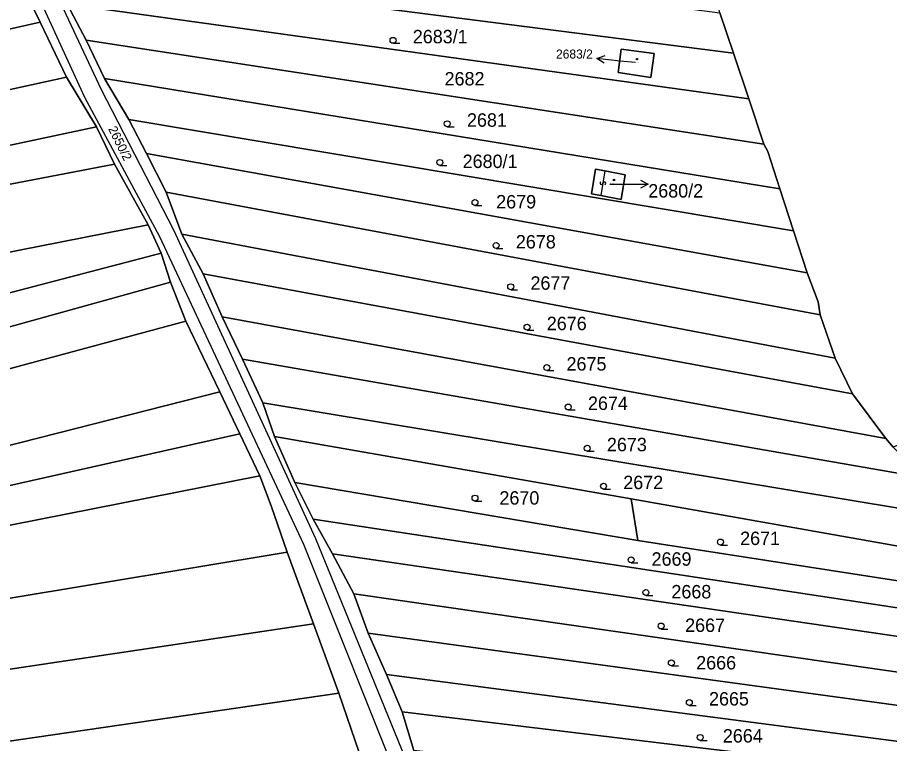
# Model space of a CAD drawing. Extents: x -596024 to -594475, y -1163820 to -1161957.
# Drawn here: x -595677.9 to -595567.4, y -1163306.5 to -1163214.5 of the extents above; entities that cross this region are included whole.
import ezdxf

# ---------------------------------------------------------------- set-up
doc = ezdxf.new("R2010")
doc.units = 0
for name, color, linetype in [('Level 1', 7, 'Continuous'), ('Level 13', 7, 'Continuous'), ('Level 3', 7, 'Continuous'), ('Level 4', 7, 'Continuous'), ('Level 5', 7, 'Continuous'), ('Level 57', 7, 'Continuous'), ('Level 60', 7, 'Continuous')]:
    doc.layers.add(name, color=color, linetype=linetype)

msp = doc.modelspace()

# ---------------------------------------------------------------- linework, layer by layer
at = {"layer": 'Level 1'}
for points in [[(-595675.06, -1163215.07), (-595678.46, -1163208.15)], [(-595587.19, -1163218.99), (-595673.91, -1163207.9)], [(-595669.24, -1163217.36), (-595671.63, -1163212.8)], [(-595671.63, -1163212.8), (-595585.26, -1163224.77)], [(-595587.19, -1163218.99), (-595588.93, -1163213.88)], [(-595675.06, -1163215.07), (-595742.82, -1163230.33), (-595776.16, -1163236.05), (-595801.34, -1163238.84), (-595828.3, -1163237.91), (-595878.95, -1163232.89), (-595915.65, -1163229.59)], [(-595671.73, -1163222.03), (-595675.06, -1163215.07)], [(-595666.92, -1163222.22), (-595669.24, -1163217.36)], [(-595583.38, -1163230.54), (-595669.24, -1163217.36)], [(-595597.67, -1163222.09), (-595597.28, -1163219.06), (-595601.44, -1163218.48), (-595601.82, -1163221.45), (-595597.67, -1163222.09)], [(-595585.26, -1163224.77), (-595587.19, -1163218.99)], [(-595671.73, -1163222.03), (-595742.2, -1163237.47), (-595749.33, -1163238.47)], [(-595667.91, -1163228.35), (-595671.73, -1163222.03)], [(-595663.83, -1163227.41), (-595666.92, -1163222.22)], [(-595666.92, -1163222.22), (-595581.35, -1163236.18)], [(-595583.38, -1163230.54), (-595585.26, -1163224.77)], [(-595661.6, -1163231.72), (-595663.83, -1163227.41)], [(-595579.6, -1163241.5), (-595663.83, -1163227.41)], [(-595667.91, -1163228.35), (-595741.65, -1163244.01), (-595747.69, -1163244.89)], [(-595665.63, -1163233.08), (-595667.91, -1163228.35)], [(-595581.35, -1163236.18), (-595582.85, -1163231.46), (-595583.38, -1163230.54)], [(-595659.11, -1163236.59), (-595661.6, -1163231.72)], [(-595661.6, -1163231.72), (-595577.89, -1163246.83)], [(-595923.01, -1163248.12), (-595826.47, -1163255.26), (-595799.73, -1163254.93), (-595774.4, -1163253.15), (-595741.25, -1163247.54), (-595665.63, -1163233.08)], [(-595665.63, -1163233.08), (-595661.36, -1163240.73)], [(-595603.5, -1163233.92), (-595604.68, -1163233.69), (-595605.2, -1163236.81), (-595604.02, -1163237.04)], [(-595604.02, -1163237.04), (-595601.45, -1163237.54), (-595600.93, -1163234.42), (-595603.5, -1163233.92)], [(-595657.13, -1163241.93), (-595659.11, -1163236.59)], [(-595576.23, -1163252.16), (-595659.11, -1163236.59)], [(-595579.6, -1163241.5), (-595581.35, -1163236.18)], [(-595661.36, -1163240.73), (-595740.36, -1163256.28), (-595773.23, -1163261.51), (-595825.25, -1163264.65), (-595922.67, -1163258.81)], [(-595659.73, -1163244.35), (-595661.36, -1163240.73)], [(-595577.89, -1163246.83), (-595579.6, -1163241.5)], [(-595654.41, -1163246.96), (-595657.13, -1163241.93)], [(-595657.13, -1163241.93), (-595574.34, -1163257.62)], [(-595922.67, -1163265.17), (-595824.85, -1163269.71), (-595772.83, -1163266.06), (-595739.93, -1163261.11), (-595695.6, -1163253.73), (-595659.73, -1163244.35)], [(-595659.73, -1163244.35), (-595658.54, -1163248.02)], [(-595652, -1163252.4), (-595654.41, -1163246.96)], [(-595654.41, -1163246.96), (-595572.12, -1163262.14)], [(-595576.23, -1163252.16), (-595576.47, -1163250.5), (-595577.89, -1163246.83)], [(-595658.54, -1163248.02), (-595695.09, -1163258.13), (-595739.48, -1163265.3), (-595772.41, -1163270.66), (-595777.58, -1163271.05)], [(-595656.6, -1163252.96), (-595658.54, -1163248.02)], [(-595649.43, -1163257.78), (-595652, -1163252.4)], [(-595567.89, -1163267.83), (-595652, -1163252.4)], [(-595574.34, -1163257.62), (-595576.23, -1163252.16)], [(-595776.9, -1163275.6), (-595738.91, -1163270.6), (-595694.38, -1163263.11), (-595656.6, -1163252.96)], [(-595656.6, -1163252.96), (-595652.29, -1163261.91)], [(-595646.85, -1163263.29), (-595649.43, -1163257.78)], [(-595649.43, -1163257.78), (-595563, -1163272.79)], [(-595572.12, -1163262.14), (-595574.34, -1163257.62)], [(-595652.29, -1163261.91), (-595693.66, -1163272.41), (-595738.31, -1163279.77), (-595775.92, -1163284.82)], [(-595652.29, -1163261.91), (-595649.76, -1163267.23)], [(-595567.89, -1163267.83), (-595572.12, -1163262.14)], [(-595645.38, -1163267.56), (-595646.85, -1163263.29)], [(-595558.16, -1163277.99), (-595646.85, -1163263.29)], [(-595649.76, -1163267.23), (-595693.24, -1163276.98), (-595737.87, -1163283.82), (-595772.87, -1163288.86), (-595830.69, -1163294.17), (-595859.94, -1163295.58), (-595885.58, -1163296.46)], [(-595649.76, -1163267.23), (-595647.23, -1163272.55)], [(-595642.78, -1163273.37), (-595645.38, -1163267.56)], [(-595645.38, -1163267.56), (-595600.18, -1163275.46)], [(-595566.98, -1163268.91), (-595567.89, -1163267.83)], [(-595759.43, -1163291.29), (-595737.43, -1163287.87), (-595692.82, -1163281.54), (-595647.23, -1163272.55)], [(-595647.23, -1163272.55), (-595645.78, -1163276.33), (-595643.76, -1163282.23)], [(-595640.46, -1163278.03), (-595642.78, -1163273.37)], [(-595599.35, -1163280.73), (-595642.78, -1163273.37)], [(-595600.18, -1163275.46), (-595555.36, -1163283.38)], [(-595600.18, -1163275.46), (-595599.35, -1163280.73)], [(-595638.03, -1163282.43), (-595640.46, -1163278.03)], [(-595640.46, -1163278.03), (-595551.15, -1163291.58)], [(-595553.29, -1163287.88), (-595599.35, -1163280.73)], [(-595643.76, -1163282.23), (-595692.14, -1163290.25), (-595737.03, -1163296.33), (-595754.44, -1163298.96)], [(-595640.41, -1163291.29), (-595643.76, -1163282.23)], [(-595635.33, -1163287.47), (-595638.03, -1163282.43)], [(-595549.25, -1163295.37), (-595638.03, -1163282.43)], [(-595633.52, -1163292.47), (-595635.33, -1163287.47)], [(-595635.33, -1163287.47), (-595547.02, -1163300.19)], [(-595640.41, -1163291.29), (-595691.35, -1163298.9), (-595726.64, -1163303.95)], [(-595637.21, -1163300.06), (-595640.41, -1163291.29)], [(-595631.17, -1163297.72), (-595633.52, -1163292.47)], [(-595543.97, -1163304.67), (-595633.52, -1163292.47)], [(-595629.18, -1163302.43), (-595631.17, -1163297.72)], [(-595631.17, -1163297.72), (-595541.71, -1163309.39)], [(-595637.21, -1163300.06), (-595690.62, -1163307.84), (-595722.45, -1163311.9)], [(-595634.65, -1163307.58), (-595637.21, -1163300.06)], [(-595627.73, -1163307.34), (-595629.18, -1163302.43)], [(-595539.69, -1163313.25), (-595629.18, -1163302.43)]]:
    msp.add_lwpolyline(points, dxfattribs=at)
at = {"layer": 'Level 13'}
for centre, start, end in [((-595603.94, -1163235.45), 117.696, 350.286), ((-595603.58, -1163235.51), 297.9104, 170.0084)]:
    msp.add_arc(centre, 0.184, start, end, dxfattribs=at)
at = {"layer": 'Level 3'}
for points in [[(-595589.06, -1163369.57), (-595605.82, -1163354.55), (-595624.37, -1163318.41), (-595627.64, -1163311.14), (-595640.13, -1163280.53), (-595658.11, -1163241.42), (-595667.31, -1163223.65), (-595682.35, -1163191.65), (-595714.56, -1163109.73), (-595719.08, -1163103.49)], [(-595570.47, -1163380.31), (-595590.93, -1163371.07), (-595607.77, -1163356.11), (-595622.34, -1163330.36), (-595626.4, -1163320.04), (-595629.2, -1163312.39), (-595641.66, -1163281.25), (-595659.92, -1163242.26), (-595669.39, -1163224.63), (-595684.22, -1163192.36), (-595704.51, -1163138.34), (-595716.42, -1163110.71), (-595720.5, -1163104.83)], [(-595603.5, -1163233.92), (-595604.02, -1163237.04)]]:
    msp.add_lwpolyline(points, dxfattribs=at)
at = {"layer": 'Level 5'}
for p, q in [((-595630.35, -1163217.75), (-595629.47, -1163217.75)), ((-595623.48, -1163228.32), (-595622.6, -1163228.32)), ((-595624.41, -1163233.22), (-595623.54, -1163233.22)), ((-595619.97, -1163238.29), (-595619.09, -1163238.29)), ((-595617.29, -1163243.74), (-595616.42, -1163243.74)), ((-595615.44, -1163248.97), (-595614.57, -1163248.97)), ((-595613.37, -1163254.09), (-595612.49, -1163254.09)), ((-595610.87, -1163259.21), (-595609.99, -1163259.21)), ((-595608.15, -1163264.2), (-595607.28, -1163264.2)), ((-595605.75, -1163269.43), (-595604.88, -1163269.43)), ((-595603.68, -1163274.23), (-595602.81, -1163274.23)), ((-595619.97, -1163275.74), (-595619.09, -1163275.74)), ((-595588.87, -1163281.31), (-595587.99, -1163281.31)), ((-595600.19, -1163283.57), (-595599.32, -1163283.57)), ((-595598.31, -1163287.7), (-595597.44, -1163287.7)), ((-595596.38, -1163291.95), (-595595.51, -1163291.95)), ((-595595.08, -1163296.62), (-595594.2, -1163296.62)), ((-595592.81, -1163301.64), (-595591.94, -1163301.64)), ((-595591.43, -1163306.06), (-595590.56, -1163306.06))]:
    msp.add_line(p, q, dxfattribs=at)
for centre, radius in [((-595630.35, -1163217.37), 0.375), ((-595599.45, -1163219.75), 0.09), ((-595599.45, -1163219.75), 0.0521), ((-595623.48, -1163227.94), 0.375), ((-595624.41, -1163232.84), 0.375), ((-595602.35, -1163235.07), 0.09), ((-595602.35, -1163235.07), 0.0521), ((-595619.97, -1163237.91), 0.375), ((-595617.29, -1163243.36), 0.375), ((-595615.44, -1163248.59), 0.375), ((-595613.37, -1163253.71), 0.375), ((-595610.87, -1163258.83), 0.375), ((-595608.15, -1163263.82), 0.375), ((-595605.75, -1163269.05), 0.375), ((-595603.68, -1163273.85), 0.375), ((-595619.97, -1163275.36), 0.375), ((-595588.87, -1163280.93), 0.375), ((-595600.19, -1163283.19), 0.375), ((-595598.31, -1163287.32), 0.375), ((-595596.38, -1163291.57), 0.375), ((-595595.08, -1163296.24), 0.375), ((-595592.81, -1163301.26), 0.375), ((-595591.43, -1163305.68), 0.375)]:
    msp.add_circle(centre, radius, dxfattribs=at)
at = {"layer": 'Level 57'}
for p, q in [((-595601.56, -1163220), (-595604.54, -1163219.68)), ((-595599.65, -1163220.2), (-595601.56, -1163220)), ((-595602.86, -1163235.6), (-595601.01, -1163235.6)), ((-595601.01, -1163235.6), (-595598.01, -1163235.59))]:
    msp.add_line(p, q, dxfattribs=at)
for points in [[(-595603.6, -1163220.28), (-595604.54, -1163219.68), (-595603.49, -1163219.29)], [(-595599.01, -1163235.09), (-595598.01, -1163235.59), (-595599.01, -1163236.09)]]:
    msp.add_lwpolyline(points, dxfattribs=at)
at = {"layer": 'Level 60'}
for points in [[(-595437.23, -1163153.46), (-595429.2, -1163170.59), (-595427.11, -1163175.6), (-595408.9, -1163214.29), (-595354.36, -1163375.3), (-595383.32, -1163386.51), (-595411.35, -1163396.88), (-595424.19, -1163373.84), (-595488.9, -1163237.6), (-595566.98, -1163268.91), (-595567.89, -1163267.83), (-595572.12, -1163262.14), (-595574.34, -1163257.62), (-595576.23, -1163252.16), (-595576.47, -1163250.5), (-595577.89, -1163246.83), (-595579.6, -1163241.5), (-595581.35, -1163236.18), (-595582.85, -1163231.46), (-595583.38, -1163230.54), (-595585.26, -1163224.77), (-595587.19, -1163218.99), (-595588.93, -1163213.88), (-595589.56, -1163211.26)], [(-595588.93, -1163213.88), (-595587.19, -1163218.99), (-595673.91, -1163207.9), (-595675.99, -1163202.55)], [(-595828.78, -1163230.26), (-595802.13, -1163230.39), (-595778.15, -1163228.18), (-595776.87, -1163228.06), (-595742.94, -1163222.14), (-595678.46, -1163208.15), (-595675.06, -1163215.07), (-595742.82, -1163230.33), (-595776.16, -1163236.05), (-595801.34, -1163238.84), (-595828.3, -1163237.91), (-595878.95, -1163232.89), (-595915.65, -1163229.59), (-595911, -1163228.8), (-595895.98, -1163224.61), (-595891.99, -1163224.95)], [(-595587.19, -1163218.99), (-595585.26, -1163224.77), (-595671.63, -1163212.8), (-595673.91, -1163207.9)], [(-595585.26, -1163224.77), (-595583.38, -1163230.54), (-595669.24, -1163217.36), (-595671.63, -1163212.8)], [(-595742.82, -1163230.33), (-595675.06, -1163215.07), (-595671.73, -1163222.03), (-595742.2, -1163237.47), (-595749.33, -1163238.47), (-595775.52, -1163242.15), (-595800.36, -1163244.19), (-595827.65, -1163244.87), (-595879.57, -1163240.28), (-595922.87, -1163236.44), (-595922.7, -1163230.8), (-595915.65, -1163229.59), (-595878.95, -1163232.89), (-595828.3, -1163237.91), (-595801.34, -1163238.84), (-595776.16, -1163236.05)], [(-595666.92, -1163222.22), (-595669.24, -1163217.36), (-595583.38, -1163230.54), (-595582.85, -1163231.46), (-595581.35, -1163236.18)], [(-595597.67, -1163222.09), (-595597.28, -1163219.06), (-595601.44, -1163218.48), (-595601.82, -1163221.45)], [(-595597.28, -1163219.06), (-595597.67, -1163222.09), (-595601.82, -1163221.45), (-595601.44, -1163218.48)], [(-595742.2, -1163237.47), (-595671.73, -1163222.03), (-595667.91, -1163228.35), (-595741.65, -1163244.01), (-595747.69, -1163244.89), (-595749.33, -1163238.47)], [(-595581.35, -1163236.18), (-595579.6, -1163241.5), (-595663.83, -1163227.41), (-595666.92, -1163222.22)], [(-595579.6, -1163241.5), (-595577.89, -1163246.83), (-595661.6, -1163231.72), (-595663.83, -1163227.41)], [(-595741.65, -1163244.01), (-595667.91, -1163228.35), (-595665.63, -1163233.08), (-595741.25, -1163247.54), (-595774.4, -1163253.15), (-595799.73, -1163254.93), (-595826.47, -1163255.26), (-595923.01, -1163248.12), (-595923.26, -1163242.75), (-595826.81, -1163250.23), (-595799.67, -1163250.23), (-595774.6, -1163248.81), (-595747.69, -1163244.89)], [(-595576.47, -1163250.5), (-595576.23, -1163252.16), (-595659.11, -1163236.59), (-595661.6, -1163231.72), (-595577.89, -1163246.83)], [(-595826.47, -1163255.26), (-595799.73, -1163254.93), (-595774.4, -1163253.15), (-595741.25, -1163247.54), (-595665.63, -1163233.08), (-595661.36, -1163240.73), (-595740.36, -1163256.28), (-595773.23, -1163261.51), (-595825.25, -1163264.65), (-595922.67, -1163258.81), (-595923.01, -1163248.12)], [(-595604.68, -1163233.69), (-595605.2, -1163236.81), (-595604.02, -1163237.04), (-595601.45, -1163237.54), (-595600.93, -1163234.42), (-595603.5, -1163233.92)], [(-595605.2, -1163236.81), (-595604.68, -1163233.69), (-595603.5, -1163233.92), (-595600.93, -1163234.42), (-595601.45, -1163237.54), (-595604.02, -1163237.04)], [(-595576.23, -1163252.16), (-595574.34, -1163257.62), (-595657.13, -1163241.93), (-595659.11, -1163236.59)], [(-595740.36, -1163256.28), (-595661.36, -1163240.73), (-595659.73, -1163244.35), (-595695.6, -1163253.73), (-595739.93, -1163261.11), (-595772.83, -1163266.06), (-595824.85, -1163269.71), (-595922.67, -1163265.17), (-595922.67, -1163263.51), (-595922.67, -1163258.81), (-595825.25, -1163264.65), (-595773.23, -1163261.51)], [(-595574.34, -1163257.62), (-595572.12, -1163262.14), (-595654.41, -1163246.96), (-595657.13, -1163241.93)], [(-595824.85, -1163269.71), (-595772.83, -1163266.06), (-595739.93, -1163261.11), (-595695.6, -1163253.73), (-595659.73, -1163244.35), (-595658.54, -1163248.02), (-595695.09, -1163258.13), (-595739.48, -1163265.3), (-595772.41, -1163270.66), (-595777.58, -1163271.05), (-595824.57, -1163274.61), (-595918.05, -1163270.37), (-595922.67, -1163265.17)], [(-595572.12, -1163262.14), (-595567.89, -1163267.83), (-595652, -1163252.4), (-595654.41, -1163246.96)], [(-595695.09, -1163258.13), (-595658.54, -1163248.02), (-595656.6, -1163252.96), (-595694.38, -1163263.11), (-595738.91, -1163270.6), (-595776.9, -1163275.6), (-595777.58, -1163271.05), (-595772.41, -1163270.66), (-595739.48, -1163265.3)], [(-595566.98, -1163268.91), (-595563, -1163272.79), (-595649.43, -1163257.78), (-595652, -1163252.4), (-595567.89, -1163267.83)], [(-595776.9, -1163275.6), (-595738.91, -1163270.6), (-595694.38, -1163263.11), (-595656.6, -1163252.96), (-595652.29, -1163261.91), (-595693.66, -1163272.41), (-595738.31, -1163279.77), (-595775.92, -1163284.82)], [(-595559.98, -1163274.59), (-595558.16, -1163277.99), (-595646.85, -1163263.29), (-595649.43, -1163257.78), (-595563, -1163272.79)], [(-595693.66, -1163272.41), (-595652.29, -1163261.91), (-595649.76, -1163267.23), (-595693.24, -1163276.98), (-595737.87, -1163283.82), (-595772.87, -1163288.86), (-595830.69, -1163294.17), (-595859.94, -1163295.58), (-595885.58, -1163296.46), (-595893.84, -1163290.06), (-595883.04, -1163289.85), (-595823.53, -1163288.67), (-595775.92, -1163284.82), (-595738.31, -1163279.77)], [(-595558.16, -1163277.99), (-595555.36, -1163283.38), (-595600.18, -1163275.46), (-595645.38, -1163267.56), (-595646.85, -1163263.29)], [(-595692.82, -1163281.54), (-595737.43, -1163287.87), (-595759.43, -1163291.29), (-595769.82, -1163292.9), (-595790.72, -1163295.4), (-595822.43, -1163299.19), (-595877.31, -1163302.85), (-595885.58, -1163296.46), (-595859.94, -1163295.58), (-595830.69, -1163294.17), (-595772.87, -1163288.86), (-595737.87, -1163283.82), (-595693.24, -1163276.98), (-595649.76, -1163267.23), (-595647.23, -1163272.55)], [(-595642.78, -1163273.37), (-595645.38, -1163267.56), (-595600.18, -1163275.46), (-595599.35, -1163280.73)], [(-595737.43, -1163287.87), (-595692.82, -1163281.54), (-595647.23, -1163272.55), (-595645.78, -1163276.33), (-595643.76, -1163282.23), (-595692.14, -1163290.25), (-595737.03, -1163296.33), (-595754.44, -1163298.96), (-595759.43, -1163291.29)], [(-595553.29, -1163287.88), (-595551.15, -1163291.58), (-595640.46, -1163278.03), (-595642.78, -1163273.37), (-595599.35, -1163280.73)], [(-595555.36, -1163283.38), (-595553.29, -1163287.88), (-595599.35, -1163280.73), (-595600.18, -1163275.46)], [(-595551.15, -1163291.58), (-595549.25, -1163295.37), (-595638.03, -1163282.43), (-595640.46, -1163278.03)], [(-595692.14, -1163290.25), (-595643.76, -1163282.23), (-595640.41, -1163291.29), (-595691.35, -1163298.9), (-595726.64, -1163303.95), (-595736.02, -1163305.29), (-595744.16, -1163306.61), (-595754.44, -1163298.96), (-595737.03, -1163296.33)], [(-595549.25, -1163295.37), (-595547.02, -1163300.19), (-595635.33, -1163287.47), (-595638.03, -1163282.43)], [(-595547.02, -1163300.19), (-595543.97, -1163304.67), (-595633.52, -1163292.47), (-595635.33, -1163287.47)], [(-595691.35, -1163298.9), (-595640.41, -1163291.29), (-595637.21, -1163300.06), (-595690.62, -1163307.84), (-595722.45, -1163311.9), (-595726.64, -1163303.95)], [(-595543.97, -1163304.67), (-595541.71, -1163309.39), (-595631.17, -1163297.72), (-595633.52, -1163292.47)], [(-595541.71, -1163309.39), (-595539.69, -1163313.25), (-595629.18, -1163302.43), (-595631.17, -1163297.72)], [(-595690.62, -1163307.84), (-595637.21, -1163300.06), (-595634.65, -1163307.58), (-595689.86, -1163315.27), (-595717, -1163318.9), (-595713.61, -1163322.98), (-595710.29, -1163324.45), (-595734.25, -1163327.58), (-595757.91, -1163330.91), (-595758.99, -1163324.36), (-595760.28, -1163316.49), (-595735.34, -1163313.55), (-595722.45, -1163311.9)], [(-595539.69, -1163313.25), (-595537.56, -1163317.08), (-595627.73, -1163307.34), (-595629.18, -1163302.43)]]:
    msp.add_lwpolyline(points, close=True, dxfattribs=at)
for points in [[(-595679.42, -1163193.3), (-595677.43, -1163198.7), (-595675.99, -1163202.55), (-595673.91, -1163207.9), (-595671.63, -1163212.8), (-595669.24, -1163217.36), (-595666.92, -1163222.22), (-595663.83, -1163227.41), (-595661.6, -1163231.72), (-595659.11, -1163236.59), (-595657.13, -1163241.93), (-595654.41, -1163246.96), (-595652, -1163252.4), (-595649.43, -1163257.78), (-595646.85, -1163263.29), (-595645.38, -1163267.56), (-595642.78, -1163273.37), (-595640.46, -1163278.03), (-595638.03, -1163282.43), (-595635.33, -1163287.47), (-595633.52, -1163292.47), (-595631.17, -1163297.72), (-595629.18, -1163302.43), (-595627.73, -1163307.34)], [(-595570.47, -1163380.31), (-595591.53, -1163371.55), (-595608.09, -1163356.36), (-595622.47, -1163331.43), (-595631.99, -1163314.26), (-595634.65, -1163307.58), (-595637.21, -1163300.06), (-595640.41, -1163291.29), (-595643.76, -1163282.23), (-595645.78, -1163276.33), (-595647.23, -1163272.55), (-595649.76, -1163267.23), (-595652.29, -1163261.91), (-595656.6, -1163252.96), (-595658.54, -1163248.02), (-595659.73, -1163244.35), (-595661.36, -1163240.73), (-595665.63, -1163233.08), (-595667.91, -1163228.35), (-595671.73, -1163222.03), (-595675.06, -1163215.07), (-595678.46, -1163208.15)]]:
    msp.add_lwpolyline(points, dxfattribs=at)

# ---------------------------------------------------------------- texts
at = {"layer": 'Level 4'}
for s, height, p in [('2683/1', 1.7, (-595627.85, -1163217.75)), ('2683/2', 0.1, (-595599.65, -1163220.2)), ('2682', 1.7, (-595623.82, -1163223.09)), ('2681', 1.7, (-595620.98, -1163228.32)), ('2680/1', 1.7, (-595621.53, -1163233.55)), ('2680/2', 0.1, (-595602.86, -1163235.6)), ('2679', 1.7, (-595617.28, -1163238.67)), ('2678', 1.7, (-595614.79, -1163243.74)), ('2677', 1.7, (-595612.94, -1163248.97)), ('2676', 1.7, (-595610.87, -1163254.09)), ('2675', 1.7, (-595608.37, -1163259.21)), ('2674', 1.7, (-595605.65, -1163264.2)), ('2673', 1.7, (-595603.25, -1163269.43)), ('2672', 1.7, (-595601.18, -1163274.23)), ('2670', 1.7, (-595616.87, -1163276.19)), ('2671', 1.7, (-595586.37, -1163281.31)), ('2669', 1.7, (-595597.59, -1163283.93)), ('2668', 1.7, (-595595.08, -1163288.07)), ('2667', 1.7, (-595593.34, -1163292.32)), ('2666', 1.7, (-595591.94, -1163297.07)), ('2665', 1.7, (-595590.31, -1163301.64)), ('2664', 1.7, (-595588.56, -1163306.33))]:
    msp.add_text(s, height=height, dxfattribs=at).set_placement(p)
msp.add_text('2650/2', height=1.14, rotation=296.2929, dxfattribs=at).set_placement((-595666.48, -1163228.58))
at = {"layer": 'Level 57'}
for s, height, p in [('2683/2', 1.14, (-595609.7, -1163219.68)), ('2680/2', 1.7, (-595598.01, -1163237.29))]:
    msp.add_text(s, height=height, dxfattribs=at).set_placement(p)

doc.saveas('drawing.dxf')
